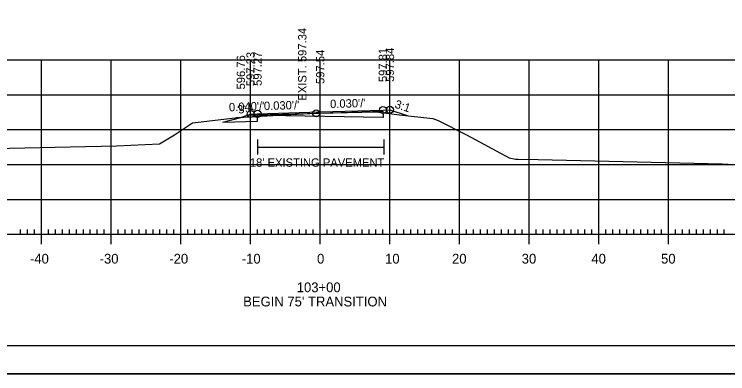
# Model space of a CAD drawing. Extents: x 961436 to 1372525, y 380079 to 2027791.
# Drawn here: x 1370589.9 to 1370692.3, y 380109.1 to 380160.6 of the extents above; entities that cross this region are included whole.
import ezdxf

# ---------------------------------------------------------------- set-up
doc = ezdxf.new("R2010")
doc.units = 0
for name, color, linetype in [('R_Alt Surface', 7, 'Continuous'), ('R_Axis', 7, 'Continuous'), ('R_Axis Annot', 7, 'Continuous'), ('R_Drive', 7, 'Continuous'), ('R_Exist Surface', 7, 'Continuous'), ('R_Fin Surface', 7, 'Continuous'), ('R_Fin Surface Annot', 7, 'Continuous'), ('R_Grid', 7, 'Continuous'), ('R_No Plot', 7, 'Continuous'), ('R_Xsect Elev', 7, 'Continuous')]:
    doc.layers.add(name, color=color, linetype=linetype)

msp = doc.modelspace()

# ---------------------------------------------------------------- linework, layer by layer
at = {"layer": 'R_Alt Surface'}
msp.add_lwpolyline([(1370619.81, 380145.15), (1370624.81, 380145.25), (1370624.8, 380145.25), (1370624.81, 380146.16), (1370633.81, 380146.43), (1370642.81, 380146.7), (1370642.82, 380145.79), (1370642.81, 380145.79), (1370623.33, 380146.13)], dxfattribs=at)
at = {"layer": 'R_Axis'}
for p, q in [((1370593.81, 380127.66), (1370593.81, 380130.46)), ((1370603.81, 380127.66), (1370603.81, 380130.46)), ((1370613.81, 380127.66), (1370613.81, 380130.46)), ((1370623.81, 380127.66), (1370623.81, 380130.46)), ((1370633.81, 380127.66), (1370633.81, 380130.46)), ((1370643.81, 380127.66), (1370643.81, 380130.46)), ((1370653.81, 380127.66), (1370653.81, 380130.46)), ((1370663.81, 380127.66), (1370663.81, 380130.46)), ((1370673.81, 380127.66), (1370673.81, 380130.46)), ((1370683.81, 380127.66), (1370683.81, 380130.46)), ((1370493.81, 380129.06), (1370773.81, 380129.06)), ((1370590.81, 380129.06), (1370590.81, 380129.76)), ((1370591.81, 380129.06), (1370591.81, 380129.76)), ((1370592.81, 380129.06), (1370592.81, 380129.76)), ((1370594.81, 380129.06), (1370594.81, 380129.76)), ((1370595.81, 380129.06), (1370595.81, 380129.76)), ((1370596.81, 380129.06), (1370596.81, 380129.76)), ((1370597.81, 380129.06), (1370597.81, 380129.76)), ((1370598.81, 380129.06), (1370598.81, 380129.76)), ((1370599.81, 380129.06), (1370599.81, 380129.76)), ((1370600.81, 380129.06), (1370600.81, 380129.76)), ((1370601.81, 380129.06), (1370601.81, 380129.76)), ((1370602.81, 380129.06), (1370602.81, 380129.76)), ((1370604.81, 380129.06), (1370604.81, 380129.76)), ((1370605.81, 380129.06), (1370605.81, 380129.76)), ((1370606.81, 380129.06), (1370606.81, 380129.76)), ((1370607.81, 380129.06), (1370607.81, 380129.76)), ((1370608.81, 380129.06), (1370608.81, 380129.76)), ((1370609.81, 380129.06), (1370609.81, 380129.76)), ((1370610.81, 380129.06), (1370610.81, 380129.76)), ((1370611.81, 380129.06), (1370611.81, 380129.76)), ((1370612.81, 380129.06), (1370612.81, 380129.76)), ((1370614.81, 380129.06), (1370614.81, 380129.76)), ((1370615.81, 380129.06), (1370615.81, 380129.76)), ((1370616.81, 380129.06), (1370616.81, 380129.76)), ((1370617.81, 380129.06), (1370617.81, 380129.76)), ((1370618.81, 380129.06), (1370618.81, 380129.76)), ((1370619.81, 380129.06), (1370619.81, 380129.76)), ((1370620.81, 380129.06), (1370620.81, 380129.76)), ((1370621.81, 380129.06), (1370621.81, 380129.76)), ((1370622.81, 380129.06), (1370622.81, 380129.76)), ((1370624.81, 380129.06), (1370624.81, 380129.76)), ((1370625.81, 380129.06), (1370625.81, 380129.76)), ((1370626.81, 380129.06), (1370626.81, 380129.76)), ((1370627.81, 380129.06), (1370627.81, 380129.76)), ((1370628.81, 380129.06), (1370628.81, 380129.76)), ((1370629.81, 380129.06), (1370629.81, 380129.76)), ((1370630.81, 380129.06), (1370630.81, 380129.76)), ((1370631.81, 380129.06), (1370631.81, 380129.76)), ((1370632.81, 380129.06), (1370632.81, 380129.76)), ((1370634.81, 380129.06), (1370634.81, 380129.76)), ((1370635.81, 380129.06), (1370635.81, 380129.76)), ((1370636.81, 380129.06), (1370636.81, 380129.76)), ((1370637.81, 380129.06), (1370637.81, 380129.76)), ((1370638.81, 380129.06), (1370638.81, 380129.76)), ((1370639.81, 380129.06), (1370639.81, 380129.76)), ((1370640.81, 380129.06), (1370640.81, 380129.76)), ((1370641.81, 380129.06), (1370641.81, 380129.76)), ((1370642.81, 380129.06), (1370642.81, 380129.76)), ((1370644.81, 380129.06), (1370644.81, 380129.76)), ((1370645.81, 380129.06), (1370645.81, 380129.76)), ((1370646.81, 380129.06), (1370646.81, 380129.76)), ((1370647.81, 380129.06), (1370647.81, 380129.76)), ((1370648.81, 380129.06), (1370648.81, 380129.76)), ((1370649.81, 380129.06), (1370649.81, 380129.76)), ((1370650.81, 380129.06), (1370650.81, 380129.76)), ((1370651.81, 380129.06), (1370651.81, 380129.76)), ((1370652.81, 380129.06), (1370652.81, 380129.76)), ((1370654.81, 380129.06), (1370654.81, 380129.76)), ((1370655.81, 380129.06), (1370655.81, 380129.76)), ((1370656.81, 380129.06), (1370656.81, 380129.76)), ((1370657.81, 380129.06), (1370657.81, 380129.76)), ((1370658.81, 380129.06), (1370658.81, 380129.76)), ((1370659.81, 380129.06), (1370659.81, 380129.76)), ((1370660.81, 380129.06), (1370660.81, 380129.76)), ((1370661.81, 380129.06), (1370661.81, 380129.76)), ((1370662.81, 380129.06), (1370662.81, 380129.76)), ((1370664.81, 380129.06), (1370664.81, 380129.76)), ((1370665.81, 380129.06), (1370665.81, 380129.76)), ((1370666.81, 380129.06), (1370666.81, 380129.76)), ((1370667.81, 380129.06), (1370667.81, 380129.76)), ((1370668.81, 380129.06), (1370668.81, 380129.76)), ((1370669.81, 380129.06), (1370669.81, 380129.76)), ((1370670.81, 380129.06), (1370670.81, 380129.76)), ((1370671.81, 380129.06), (1370671.81, 380129.76)), ((1370672.81, 380129.06), (1370672.81, 380129.76)), ((1370674.81, 380129.06), (1370674.81, 380129.76)), ((1370675.81, 380129.06), (1370675.81, 380129.76)), ((1370676.81, 380129.06), (1370676.81, 380129.76)), ((1370677.81, 380129.06), (1370677.81, 380129.76)), ((1370678.81, 380129.06), (1370678.81, 380129.76)), ((1370679.81, 380129.06), (1370679.81, 380129.76)), ((1370680.81, 380129.06), (1370680.81, 380129.76)), ((1370681.81, 380129.06), (1370681.81, 380129.76)), ((1370682.81, 380129.06), (1370682.81, 380129.76)), ((1370684.81, 380129.06), (1370684.81, 380129.76)), ((1370685.81, 380129.06), (1370685.81, 380129.76)), ((1370686.81, 380129.06), (1370686.81, 380129.76)), ((1370687.81, 380129.06), (1370687.81, 380129.76)), ((1370688.81, 380129.06), (1370688.81, 380129.76)), ((1370689.81, 380129.06), (1370689.81, 380129.76)), ((1370690.81, 380129.06), (1370690.81, 380129.76)), ((1370691.81, 380129.06), (1370691.81, 380129.76))]:
    msp.add_line(p, q, dxfattribs=at)
at = {"layer": 'R_Drive'}
for p, q in [((1370624.8, 380142.63), (1370624.8, 380140.49)), ((1370642.93, 380142.63), (1370642.93, 380140.49)), ((1370624.8, 380141.56), (1370642.93, 380141.56))]:
    msp.add_line(p, q, dxfattribs=at)
at = {"layer": 'R_Exist Surface'}
msp.add_lwpolyline([(1370580.54, 380141.23), (1370597.9, 380141.59), (1370604.56, 380141.72), (1370610.75, 380142.01), (1370612.88, 380143.3), (1370615.46, 380145.01), (1370621.58, 380145.76), (1370621.79, 380145.79), (1370621.98, 380145.8), (1370628.7, 380146.16), (1370633.23, 380146.4), (1370633.62, 380146.41), (1370641.82, 380146.62), (1370645.21, 380146.2), (1370649.99, 380145.66), (1370650.74, 380145.38), (1370654.82, 380143.3), (1370660.92, 380140), (1370661.82, 380139.85), (1370662.24, 380139.84), (1370665.07, 380139.76), (1370691.51, 380139.15), (1370695.76, 380138.91)], dxfattribs=at)
at = {"layer": 'R_Fin Surface'}
msp.add_lwpolyline([(1370619.81, 380145.15), (1370622.42, 380145.82), (1370623.33, 380146.13), (1370623.81, 380146.29), (1370624.81, 380146.33), (1370633.81, 380146.6), (1370642.81, 380146.87), (1370643.81, 380146.9), (1370646.28, 380146.08)], dxfattribs=at)
at = {"layer": 'R_Grid'}
for p, q in [((1370493.81, 380154.06), (1370773.81, 380154.06)), ((1370593.81, 380129.06), (1370593.81, 380154.06)), ((1370603.81, 380129.06), (1370603.81, 380154.06)), ((1370613.81, 380129.06), (1370613.81, 380154.06)), ((1370623.81, 380129.06), (1370623.81, 380154.06)), ((1370633.81, 380129.06), (1370633.81, 380154.06)), ((1370643.81, 380129.06), (1370643.81, 380154.06)), ((1370653.81, 380129.06), (1370653.81, 380154.06)), ((1370663.81, 380129.06), (1370663.81, 380154.06)), ((1370673.81, 380129.06), (1370673.81, 380154.06)), ((1370683.81, 380129.06), (1370683.81, 380154.06)), ((1370493.81, 380149.06), (1370773.81, 380149.06)), ((1370493.81, 380144.06), (1370773.81, 380144.06)), ((1370493.81, 380139.06), (1370773.81, 380139.06)), ((1370493.81, 380134.06), (1370773.81, 380134.06)), ((1370493.81, 380129.06), (1370773.81, 380129.06))]:
    msp.add_line(p, q, dxfattribs=at)
at = {"layer": 'R_No Plot'}
for p, q in [((1370791.99, 380113.06), (1370475.81, 380113.06)), ((1370463.41, 380109.08), (1370796.74, 380109.08))]:
    msp.add_line(p, q, dxfattribs=at)
for points in [[(1370463.4, 380322.41), (1370796.74, 380322.41), (1370796.74, 380109.08), (1370463.4, 380109.08)], [(1370709.73, 380318.52), (1370729.35, 380318.52), (1370729.35, 380308.64), (1370745.46, 380308.64), (1370768.66, 380308.64), (1370768.78, 380280.48), (1370791.99, 380280.48), (1370791.99, 380113.06), (1370475.81, 380113.06), (1370475.81, 380318.52)]]:
    msp.add_lwpolyline(points, close=True, dxfattribs=at)
for centre in [(1370642.81, 380146.87), (1370643.81, 380146.9), (1370623.81, 380146.29), (1370624.81, 380146.33), (1370633.23, 380146.4)]:
    msp.add_circle(centre, 0.5, dxfattribs=at)

# ---------------------------------------------------------------- texts
at = {"layer": 'R_Axis Annot'}
for s, p in [('-40', (1370592.15, 380124.86)), ('-30', (1370602.15, 380124.86)), ('-20', (1370612.15, 380124.86)), ('-10', (1370622.55, 380124.86)), ('0', (1370633.35, 380124.86)), ('10', (1370643.12, 380124.86)), ('20', (1370652.73, 380124.86)), ('30', (1370662.73, 380124.86)), ('40', (1370672.73, 380124.86)), ('50', (1370682.73, 380124.86)), ('103+00', (1370630.44, 380120.76)), ("BEGIN 75' TRANSITION", (1370622.75, 380118.72))]:
    msp.add_text(s, height=1.4, dxfattribs=at).set_placement(p)
at = {"layer": 'R_Fin Surface Annot'}
for s, rotation, p in [('597.81', 90, (1370643.41, 380150.87)), ('597.84', 90, (1370644.41, 380150.9)), ('596.76', 90, (1370623.02, 380149.82)), ('597.23', 90, (1370624.41, 380150.29)), ('597.27', 90, (1370625.41, 380150.33)), ('597.54', 90, (1370634.41, 380150.6)), ("0.030'/'", 1.7184, (1370635.24, 380147.14)), ("0.040'/'", 2.2906, (1370620.73, 380146.67)), ('3:1', 18.4349, (1370622.17, 380146.27)), ("0.030'/'", 1.7184, (1370625.74, 380146.86)), ('3:1', 341.5651, (1370644.41, 380147.23))]:
    msp.add_text(s, height=1.2, rotation=rotation, dxfattribs=at).set_placement(p)
msp.add_text("18' EXISTING PAVEMENT", height=1.2, dxfattribs=at).set_placement((1370623.71, 380138.74))
at = {"layer": 'R_Xsect Elev'}
msp.add_text('EXIST. 597.34', height=1.2, rotation=90, dxfattribs=at).set_placement((1370631.83, 380148.21))

doc.saveas('drawing.dxf')
